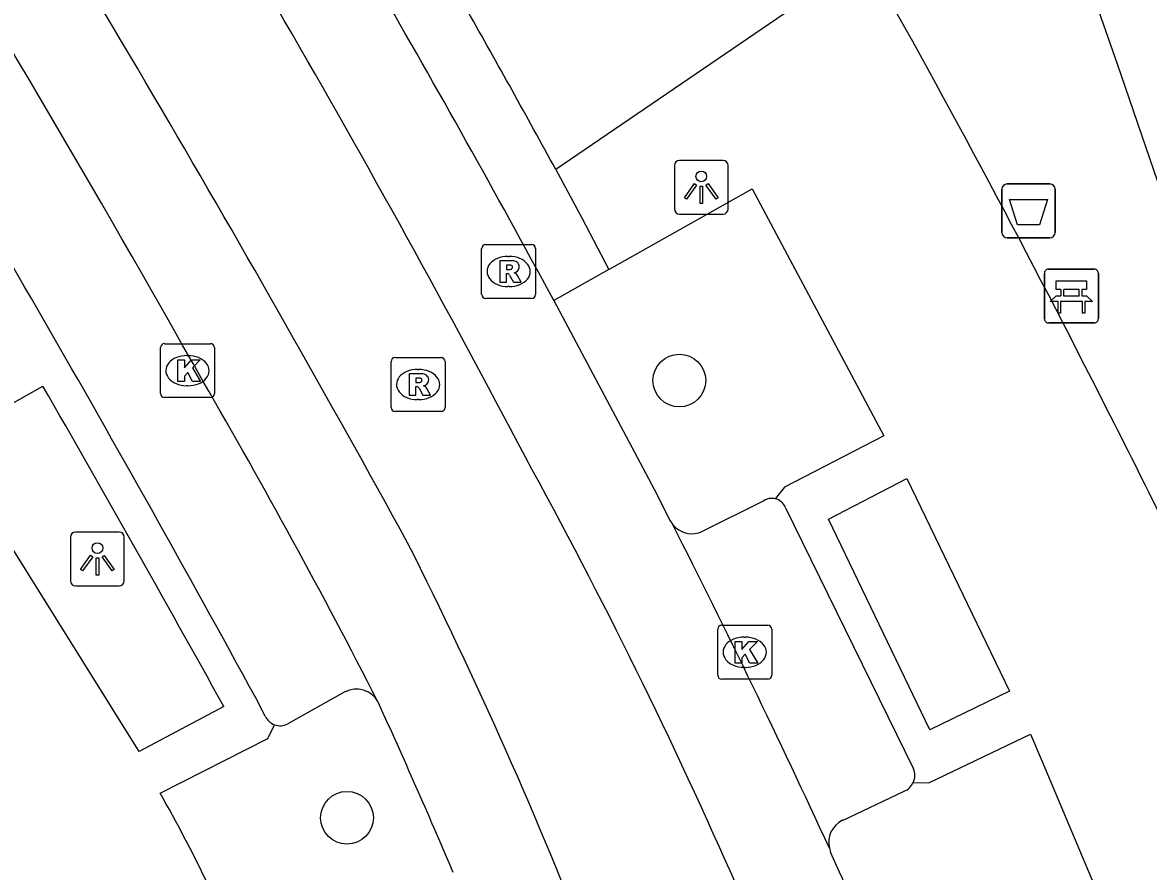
# Model space of a CAD drawing. Extents: x 159718 to 160783, y 383290 to 384030.
# Drawn here: x 160569.04 to 160589.92, y 383454.34 to 383470.08 of the extents above; entities that cross this region are included whole.
import ezdxf

# ---------------------------------------------------------------- set-up
doc = ezdxf.new("R2010")
doc.units = 0
for name, color, linetype in [('IMGEO_Afvalbak', 7, 'Continuous'), ('IMGEO_Bank', 7, 'Continuous'), ('IMGEO_Boom', 7, 'Continuous'), ('IMGEO_Fietspad_open', 7, 'Continuous'), ('IMGEO_Groenvoorziening', 7, 'Continuous'), ('IMGEO_Kolk', 7, 'Continuous'), ('IMGEO_Lichtpunt', 7, 'Continuous'), ('IMGEO_Parkeervlak_open', 7, 'Continuous'), ('IMGEO_Rijbaan_lokaal_gesloten', 7, 'Continuous'), ('IMGEO_Rioolput', 7, 'Continuous'), ('IMGEO_Voetpad_open', 7, 'Continuous')]:
    doc.layers.add(name, color=color, linetype=linetype)

msp = doc.modelspace()

# ---------------------------------------------------------------- linework, layer by layer
at = {"layer": 'IMGEO_Afvalbak'}
for p, q in [((160587.2, 383466.187), (160587.2, 383466.987)), ((160587.2, 383466.987), (160587.2, 383466.187)), ((160587.3, 383467.087), (160588.09, 383467.087)), ((160588.09, 383467.087), (160587.3, 383467.087)), ((160588.19, 383466.987), (160588.19, 383466.187)), ((160588.19, 383466.187), (160588.19, 383466.987)), ((160588.09, 383466.087), (160587.3, 383466.087)), ((160587.3, 383466.087), (160588.09, 383466.087))]:
    msp.add_line(p, q, dxfattribs=at)
msp.add_lwpolyline([(160587.343, 383466.801), (160588.047, 383466.801), (160587.898, 383466.331), (160587.492, 383466.331), (160587.343, 383466.801)], dxfattribs=at)
for centre, start, end in [((160587.3, 383466.987), 90, 180), ((160587.3, 383466.987), 90, 180), ((160588.09, 383466.987), 0, 90), ((160588.09, 383466.987), 360, 90), ((160587.3, 383466.187), 180, 270), ((160587.3, 383466.187), 180, 270), ((160588.09, 383466.187), 270, 0), ((160588.09, 383466.187), 270, 0)]:
    msp.add_arc(centre, 0.1, start, end, dxfattribs=at)
at = {"layer": 'IMGEO_Bank'}
for p, q in [((160588.066, 383465.509), (160588.907, 383465.509)), ((160588.907, 383465.509), (160588.066, 383465.509)), ((160587.991, 383464.584), (160587.991, 383465.425)), ((160587.991, 383465.425), (160587.991, 383464.584)), ((160588.991, 383465.434), (160588.991, 383464.593)), ((160588.991, 383464.593), (160588.991, 383465.434)), ((160588.3, 383465.015), (160588.3, 383465.121)), ((160588.344, 383465.121), (160588.344, 383465.015)), ((160588.632, 383465.127), (160588.35, 383465.127)), ((160588.638, 383465.015), (160588.638, 383465.121)), ((160588.682, 383465.121), (160588.682, 383465.015)), ((160588.688, 383464.907), (160588.295, 383464.907)), ((160588.35, 383465.009), (160588.632, 383465.009)), ((160588.916, 383464.509), (160588.075, 383464.509)), ((160588.075, 383464.509), (160588.916, 383464.509))]:
    msp.add_line(p, q, dxfattribs=at)
for points in [[(160588.294, 383465.127), (160588.208, 383465.127), (160588.208, 383465.288), (160588.771, 383465.288), (160588.771, 383465.127), (160588.688, 383465.127)], [(160588.238, 383464.907), (160588.096, 383464.907), (160588.208, 383465.009), (160588.294, 383465.009)], [(160588.288, 383464.9), (160588.288, 383464.693), (160588.245, 383464.693), (160588.245, 383464.9)], [(160588.688, 383465.009), (160588.771, 383465.009), (160588.883, 383464.907), (160588.744, 383464.907)], [(160588.738, 383464.9), (160588.738, 383464.693), (160588.694, 383464.693), (160588.694, 383464.9)]]:
    msp.add_lwpolyline(points, dxfattribs=at)
for centre, radius, start, end in [((160588.069, 383465.431), 0.0779, 92.4484, 184.2845), ((160588.069, 383465.431), 0.0779, 92.4484, 184.2845), ((160588.913, 383465.431), 0.0779, 2.4484, 94.2845), ((160588.913, 383465.431), 0.0779, 2.4484, 94.2845), ((160588.293, 383465.12), 0.00671, 2.8957, 87.1043), ((160588.35, 383465.12), 0.00671, 92.8957, 177.1043), ((160588.632, 383465.12), 0.00671, 2.8957, 87.1043), ((160588.689, 383465.12), 0.00671, 92.8957, 177.1043), ((160588.238, 383464.9), 0.00671, 2.8957, 87.1043), ((160588.295, 383464.9), 0.00671, 92.8957, 177.1043), ((160588.293, 383465.016), 0.00671, 272.8957, 357.1043), ((160588.35, 383465.016), 0.00671, 182.8957, 267.1043), ((160588.632, 383465.016), 0.00671, 272.8957, 357.1043), ((160588.689, 383465.016), 0.00671, 182.8957, 267.1043), ((160588.687, 383464.9), 0.00671, 2.8957, 87.1043), ((160588.744, 383464.9), 0.00671, 92.8957, 177.1043), ((160588.069, 383464.587), 0.0779, 182.4484, 274.2845), ((160588.069, 383464.587), 0.0779, 182.4484, 274.2845), ((160588.913, 383464.587), 0.0779, 272.4484, 4.2845), ((160588.913, 383464.587), 0.0779, 272.4484, 4.2845)]:
    msp.add_arc(centre, radius, start, end, dxfattribs=at)
at = {"layer": 'IMGEO_Boom'}
for centre in [(160581.221, 383463.441), (160575.058, 383455.334)]:
    msp.add_circle(centre, 0.489, dxfattribs=at)
at = {"layer": 'IMGEO_Fietspad_open'}
msp.add_lwpolyline([(160584.679, 383471.278), (160578.929, 383467.355)], dxfattribs=at)
msp.add_arc((160391.801, 383365.243), 213.175, 28.62037, 29.52202, dxfattribs=at)
at = {"layer": 'IMGEO_Groenvoorziening'}
msp.add_lwpolyline([(160591.182, 383463.704), (160590.547, 383465.809), (160589.344, 383469.31), (160587.941, 383473.319)], dxfattribs=at)
at = {"layer": 'IMGEO_Kolk'}
for p, q in [((160571.599, 383463.199), (160571.599, 383464.051)), ((160571.674, 383464.125), (160572.526, 383464.125)), ((160572.6, 383464.051), (160572.6, 383463.199)), ((160572.087, 383463.905), (160572.112, 383463.905)), ((160572.11, 383463.345), (160572.085, 383463.345)), ((160572.526, 383463.125), (160571.674, 383463.125)), ((160581.933, 383457.977), (160581.933, 383458.829)), ((160582.008, 383458.903), (160582.86, 383458.903)), ((160582.934, 383458.829), (160582.934, 383457.977)), ((160582.421, 383458.683), (160582.446, 383458.683)), ((160582.444, 383458.123), (160582.419, 383458.123)), ((160582.86, 383457.903), (160582.008, 383457.903))]:
    msp.add_line(p, q, dxfattribs=at)
for points in [[(160571.599, 383463.199), (160571.599, 383464.051)], [(160571.674, 383464.125), (160572.526, 383464.125)], [(160572.6, 383464.051), (160572.6, 383463.199)], [(160571.92, 383463.825), (160572.043, 383463.825), (160572.043, 383463.674), (160572.173, 383463.825), (160572.337, 383463.825), (160572.191, 383463.674), (160572.344, 383463.425), (160572.192, 383463.425), (160572.107, 383463.589), (160572.043, 383463.522), (160572.043, 383463.425), (160571.92, 383463.425), (160571.92, 383463.825)], [(160572.526, 383463.125), (160571.674, 383463.125)], [(160581.933, 383457.977), (160581.933, 383458.829)], [(160582.008, 383458.903), (160582.86, 383458.903)], [(160582.934, 383458.829), (160582.934, 383457.977)], [(160582.254, 383458.603), (160582.377, 383458.603), (160582.377, 383458.452), (160582.507, 383458.603), (160582.671, 383458.603), (160582.525, 383458.452), (160582.678, 383458.203), (160582.526, 383458.203), (160582.441, 383458.367), (160582.377, 383458.3), (160582.377, 383458.203), (160582.254, 383458.203), (160582.254, 383458.603)], [(160582.86, 383457.903), (160582.008, 383457.903)]]:
    msp.add_lwpolyline(points, dxfattribs=at)
for centre, start, end in [((160571.676, 383464.049), 91.552, 178.448), ((160571.676, 383464.049), 91.552, 178.448), ((160572.524, 383464.049), 1.552, 88.448), ((160572.524, 383464.049), 1.552, 88.448), ((160571.676, 383463.201), 181.552, 268.448), ((160571.676, 383463.201), 181.552, 268.448), ((160572.524, 383463.201), 271.552, 358.448), ((160572.524, 383463.201), 271.552, 358.448), ((160582.01, 383458.827), 91.552, 178.448), ((160582.01, 383458.827), 91.552, 178.448), ((160582.858, 383458.827), 1.552, 88.448), ((160582.858, 383458.827), 1.552, 88.448), ((160582.01, 383457.979), 181.552, 268.448), ((160582.01, 383457.979), 181.552, 268.448), ((160582.858, 383457.979), 271.552, 358.448), ((160582.858, 383457.979), 271.552, 358.448)]:
    msp.add_arc(centre, 0.0765, start, end, dxfattribs=at)
for centre, major_axis, ratio, start_param, end_param in [((160572.086, 383463.625), (-0.387, 0.002), 0.722429, 4.712389, 7.853982), ((160572.111, 383463.625), (-0.39, 0.002), 0.717154, 1.570796, 4.712389), ((160582.42, 383458.403), (-0.387, 0.002), 0.722429, 4.712389, 7.853982), ((160582.445, 383458.403), (-0.39, 0.002), 0.717154, 1.570796, 4.712389)]:
    msp.add_ellipse(centre, major_axis=major_axis, ratio=ratio, start_param=start_param, end_param=end_param, dxfattribs=at)
at = {"layer": 'IMGEO_Lichtpunt'}
for p, q in [((160581.129, 383467.429), (160581.129, 383466.622)), ((160581.129, 383467.429), (160581.129, 383466.622)), ((160582.031, 383467.524), (160581.223, 383467.524)), ((160582.031, 383467.524), (160581.223, 383467.524)), ((160582.125, 383466.622), (160582.125, 383467.429)), ((160582.125, 383466.622), (160582.125, 383467.429)), ((160581.223, 383466.528), (160582.031, 383466.528)), ((160581.223, 383466.528), (160582.031, 383466.528)), ((160569.931, 383460.537), (160569.931, 383459.73)), ((160569.931, 383460.537), (160569.931, 383459.73)), ((160570.833, 383460.632), (160570.025, 383460.632)), ((160570.833, 383460.632), (160570.025, 383460.632)), ((160570.927, 383459.73), (160570.927, 383460.537)), ((160570.927, 383459.73), (160570.927, 383460.537)), ((160570.025, 383459.636), (160570.833, 383459.636)), ((160570.025, 383459.636), (160570.833, 383459.636))]:
    msp.add_line(p, q, dxfattribs=at)
for points in [[(160581.503, 383467.093), (160581.542, 383467.065), (160581.354, 383466.803), (160581.316, 383466.83), (160581.503, 383467.093)], [(160581.605, 383467.045), (160581.652, 383467.045), (160581.652, 383466.723), (160581.605, 383466.723), (160581.605, 383467.045)], [(160581.715, 383467.065), (160581.753, 383467.092), (160581.94, 383466.83), (160581.901, 383466.802), (160581.715, 383467.065)], [(160570.305, 383460.201), (160570.344, 383460.173), (160570.156, 383459.911), (160570.118, 383459.938), (160570.305, 383460.201)], [(160570.407, 383460.153), (160570.454, 383460.153), (160570.454, 383459.831), (160570.407, 383459.831), (160570.407, 383460.153)], [(160570.517, 383460.173), (160570.555, 383460.2), (160570.742, 383459.938), (160570.703, 383459.91), (160570.517, 383460.173)]]:
    msp.add_lwpolyline(points, dxfattribs=at)
for centre in [(160581.628, 383467.227), (160570.43, 383460.335)]:
    msp.add_circle(centre, 0.0994, dxfattribs=at)
for centre, start, end in [((160581.223, 383467.429), 90, 180), ((160581.223, 383467.429), 90, 180), ((160582.031, 383467.429), 0, 90), ((160582.031, 383467.429), 0, 90), ((160581.223, 383466.622), 180, 270), ((160581.223, 383466.622), 180, 270), ((160582.031, 383466.622), 270, 0), ((160582.031, 383466.622), 270, 360), ((160570.025, 383460.537), 90, 180), ((160570.025, 383460.537), 90, 180), ((160570.833, 383460.537), 0, 90), ((160570.833, 383460.537), 0, 90), ((160570.025, 383459.73), 180, 270), ((160570.025, 383459.73), 180, 270), ((160570.833, 383459.73), 270, 0), ((160570.833, 383459.73), 270, 360)]:
    msp.add_arc(centre, 0.0946, start, end, dxfattribs=at)
at = {"layer": 'IMGEO_Parkeervlak_open'}
for points in [[(160582.788, 383461.213), (160581.658, 383460.65)], [(160575.021, 383457.669), (160573.959, 383457.077)], [(160584.249, 383455.286), (160585.39, 383455.825)]]:
    msp.add_lwpolyline(points, dxfattribs=at)
for centre, radius, start, end in [((160582.936, 383460.98), 0.276, 77.0375, 122.4176), ((160581.451, 383461.051), 0.451, 217.3581, 297.3486), ((160575.233, 383457.265), 0.456, 29.1107, 117.6632), ((160573.817, 383457.343), 0.302, 249.7356, 298.1389), ((160585.267, 383456.12), 0.319, 292.614, 336.0137), ((160584.44, 383454.878), 0.451, 115.0934, 194.1002)]:
    msp.add_arc(centre, radius, start, end, dxfattribs=at)
at = {"layer": 'IMGEO_Rijbaan_lokaal_gesloten'}
for points in [[(160578.872, 383464.96), (160578.891, 383464.924)], [(160578.891, 383464.924), (160580.757, 383461.427), (160581.051, 383460.841), (160581.092, 383460.777)], [(160575.644, 383457.463), (160575.631, 383457.487)], [(160584.003, 383454.768), (160584.027, 383454.697)], [(160577.024, 383454.316), (160577.011, 383454.36)]]:
    msp.add_lwpolyline(points, dxfattribs=at)
for centre, radius, start, end in [((160378.372, 383356.894), 225.941, 27.73234, 32.41697), ((160292.754, 383304.882), 323.307, 28.75868, 32.04063), ((160387.405, 383361.707), 217.534, 28.33677, 31.84198), ((160308.957, 383315.31), 302.217, 29.34679, 31.65354), ((160462.418, 383399.548), 127.177, 27.10196, 30.15005), ((160490.87, 383413.96), 99.827, 18.53633, 28.7879), ((160429.673, 383383.714), 169.902, 24.7215, 26.97331), ((160499.391, 383421.668), 86.02, 15.45713, 26.78458), ((160446.944, 383398.913), 141.392, 23.08845, 24.46251), ((160499.855, 383417.304), 92.104, 21.27863, 23.9529)]:
    msp.add_arc(centre, radius, start, end, dxfattribs=at)
at = {"layer": 'IMGEO_Rioolput'}
for p, q in [((160577.63, 383465.963), (160578.482, 383465.963)), ((160577.555, 383465.037), (160577.555, 383465.889)), ((160578.043, 383465.743), (160578.068, 383465.743)), ((160578.556, 383465.889), (160578.556, 383465.037)), ((160578.066, 383465.183), (160578.041, 383465.183)), ((160578.482, 383464.963), (160577.63, 383464.963)), ((160575.951, 383463.867), (160576.803, 383463.867)), ((160575.876, 383462.941), (160575.876, 383463.793)), ((160576.364, 383463.647), (160576.389, 383463.647)), ((160576.877, 383463.793), (160576.877, 383462.941)), ((160576.387, 383463.087), (160576.362, 383463.087)), ((160576.803, 383462.867), (160575.951, 383462.867))]:
    msp.add_line(p, q, dxfattribs=at)
for points in [[(160577.63, 383465.963), (160578.482, 383465.963)], [(160577.555, 383465.037), (160577.555, 383465.889)], [(160578.556, 383465.889), (160578.556, 383465.037)], [(160578.144, 383465.661), (160577.892, 383465.663), (160577.892, 383465.263)], [(160578.07, 383465.582), (160578.016, 383465.582), (160578.016, 383465.501)], [(160578.016, 383465.501), (160578.068, 383465.501)], [(160577.892, 383465.263), (160578.016, 383465.263), (160578.016, 383465.425), (160578.027, 383465.425)], [(160578.074, 383465.396), (160578.145, 383465.263), (160578.285, 383465.263), (160578.22, 383465.389)], [(160578.482, 383464.963), (160577.63, 383464.963)], [(160575.951, 383463.867), (160576.803, 383463.867)], [(160575.876, 383462.941), (160575.876, 383463.793)], [(160576.877, 383463.793), (160576.877, 383462.941)], [(160576.465, 383463.565), (160576.213, 383463.567), (160576.213, 383463.167)], [(160576.391, 383463.486), (160576.337, 383463.486), (160576.337, 383463.405)], [(160576.213, 383463.167), (160576.337, 383463.167), (160576.337, 383463.329), (160576.348, 383463.329)], [(160576.337, 383463.405), (160576.389, 383463.405)], [(160576.395, 383463.3), (160576.466, 383463.167), (160576.606, 383463.167), (160576.541, 383463.293)], [(160576.803, 383462.867), (160575.951, 383462.867)]]:
    msp.add_lwpolyline(points, dxfattribs=at)
for centre, radius, start, end in [((160577.632, 383465.887), 0.0765, 91.552, 178.448), ((160577.632, 383465.887), 0.0765, 91.552, 178.448), ((160578.48, 383465.887), 0.0765, 1.552, 88.448), ((160578.48, 383465.887), 0.0765, 1.552, 88.448), ((160578.052, 383465.69), 0.19, 274.7715, 282.9687), ((160578.076, 383465.486), 0.0964, 77.0061, 93.1865), ((160578.09, 383465.543), 0.0378, 276.6634, 79.6772), ((160578.143, 383465.551), 0.109, 350.3612, 89.416), ((160578.141, 383465.551), 0.112, 277.5842, 350.9817), ((160578.026, 383465.372), 0.0533, 26.0293, 88.6989), ((160578.125, 383465.336), 0.108, 29.5134, 73.7905), ((160577.632, 383465.039), 0.0765, 181.552, 268.448), ((160577.632, 383465.039), 0.0765, 181.552, 268.448), ((160578.48, 383465.039), 0.0765, 271.552, 358.448), ((160578.48, 383465.039), 0.0765, 271.552, 358.448), ((160575.953, 383463.791), 0.0765, 91.552, 178.448), ((160575.953, 383463.791), 0.0765, 91.552, 178.448), ((160576.801, 383463.791), 0.0765, 1.552, 88.448), ((160576.801, 383463.791), 0.0765, 1.552, 88.448), ((160576.397, 383463.39), 0.0964, 77.0061, 93.1865), ((160576.411, 383463.447), 0.0378, 276.6634, 79.6772), ((160576.464, 383463.455), 0.109, 350.3612, 89.416), ((160576.462, 383463.455), 0.112, 277.5842, 350.9817), ((160576.347, 383463.276), 0.0533, 26.0293, 88.6989), ((160576.373, 383463.594), 0.19, 274.7715, 282.9687), ((160576.446, 383463.24), 0.108, 29.5134, 73.7905), ((160575.953, 383462.943), 0.0765, 181.552, 268.448), ((160575.953, 383462.943), 0.0765, 181.552, 268.448), ((160576.801, 383462.943), 0.0765, 271.552, 358.448), ((160576.801, 383462.943), 0.0765, 271.552, 358.448)]:
    msp.add_arc(centre, radius, start, end, dxfattribs=at)
for centre, major_axis, ratio, start_param, end_param in [((160578.042, 383465.463), (-0.387, 0.002), 0.722429, 4.712389, 7.853982), ((160578.067, 383465.463), (-0.39, 0.002), 0.717154, 1.570796, 4.712389), ((160576.363, 383463.367), (-0.387, 0.002), 0.722429, 4.712389, 7.853982), ((160576.388, 383463.367), (-0.39, 0.002), 0.717154, 1.570796, 4.712389)]:
    msp.add_ellipse(centre, major_axis=major_axis, ratio=ratio, start_param=start_param, end_param=end_param, dxfattribs=at)
at = {"layer": 'IMGEO_Voetpad_open'}
for points in [[(160578.929, 383467.355), (160579.422, 383466.444), (160579.912, 383465.499)], [(160579.912, 383465.499), (160582.574, 383466.996), (160585.014, 383462.419), (160583.172, 383461.465), (160582.998, 383461.249)], [(160579.912, 383465.499), (160578.891, 383464.924)], [(160572.774, 383457.398), (160571.203, 383456.563), (160567.605, 383462.317), (160569.418, 383463.34)], [(160587.343, 383457.684), (160585.868, 383456.962), (160583.986, 383460.87), (160585.441, 383461.626), (160587.343, 383457.684)], [(160583.183, 383461.096), (160585.563, 383456.241)], [(160573.542, 383457.218), (160573.366, 383457.558)], [(160571.594, 383455.791), (160573.588, 383456.802), (160573.712, 383457.06)], [(160585.559, 383455.99), (160585.845, 383455.984), (160587.733, 383456.887), (160587.948, 383456.379), (160589.502, 383452.695), (160589.856, 383451.785), (160587.878, 383451.09), (160587.684, 383450.879)]]:
    msp.add_lwpolyline(points, dxfattribs=at)
for centre, radius, start, end in [((160269.463, 383291.69), 346.221, 28.62534, 31.27156), ((160413.681, 383374.536), 196.467, 26.73191, 29.49903), ((160179.999, 383239.48), 449.177, 29.02221, 29.8927), ((160504.268, 383419.099), 95.521, 24.53867, 27.29993), ((160582.934, 383460.983), 0.274, 24.4004, 76.4162), ((160573.815, 383457.342), 0.3, 204.3461, 249.8444), ((160585.271, 383456.12), 0.316, 335.6769, 22.4971), ((160546.473, 383441.541), 28.881, 22.1399, 29.5653)]:
    msp.add_arc(centre, radius, start, end, dxfattribs=at)

doc.saveas('drawing.dxf')
